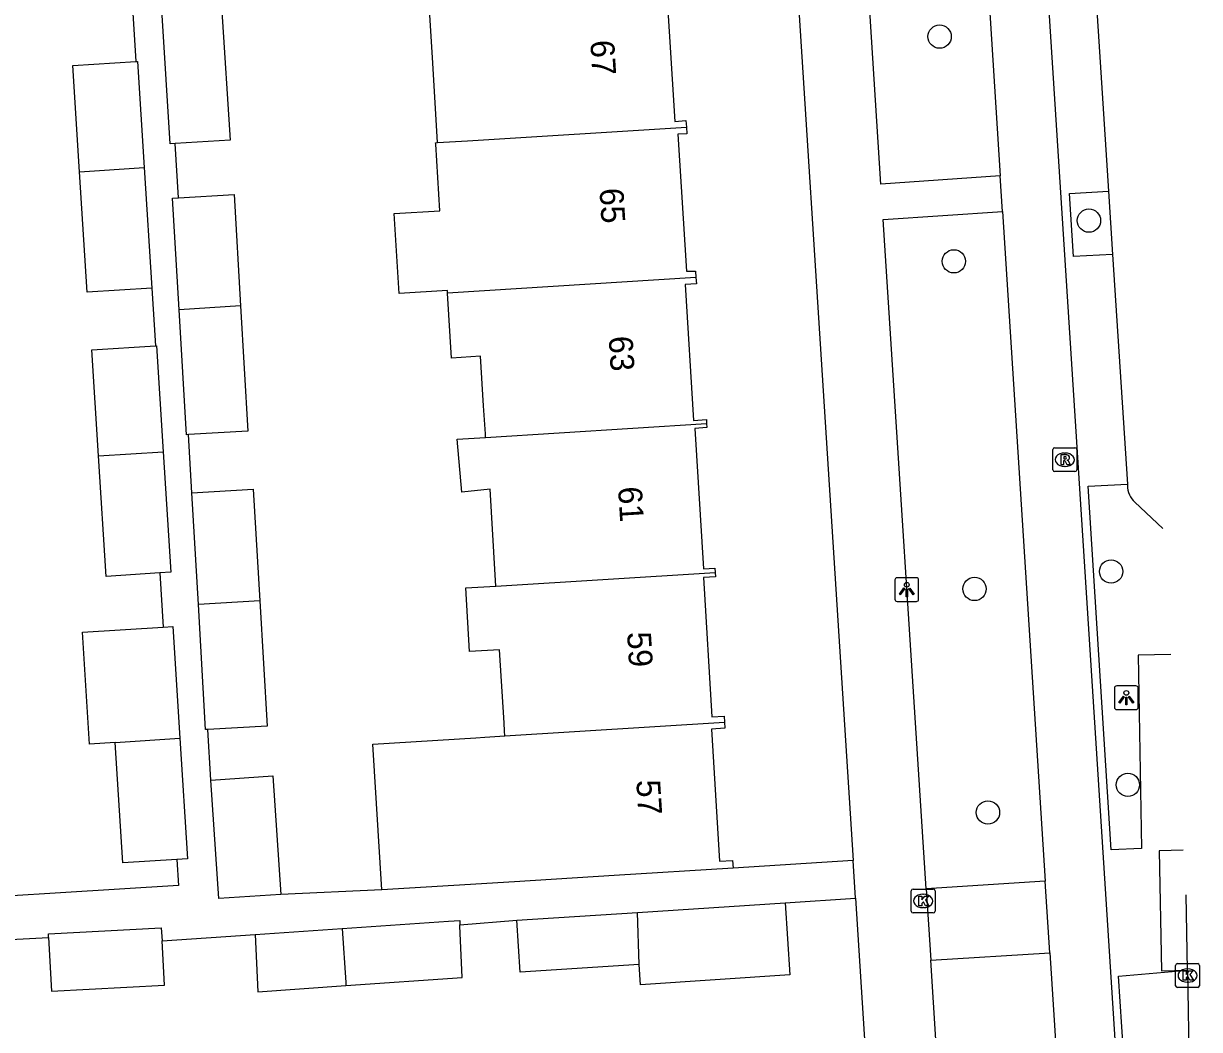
# Model space of a CAD drawing. Extents: x 159689 to 160786, y 387323 to 388339.
# Drawn here: x 160716.21 to 160765.57, y 387815.29 to 387857.53 of the extents above; entities that cross this region are included whole.
import ezdxf

# ---------------------------------------------------------------- set-up
doc = ezdxf.new("R2010")
doc.units = 0
for name, color, linetype in [('IMGEO_Boom', 7, 'Continuous'), ('IMGEO_Fietspad_gesloten', 7, 'Continuous'), ('IMGEO_Kolk', 7, 'Continuous'), ('IMGEO_Lichtpunt', 7, 'Continuous'), ('IMGEO_Pand', 7, 'Continuous'), ('IMGEO_Pand_nummerreeks', 7, 'Continuous'), ('IMGEO_Parkeervlak_open', 7, 'Continuous'), ('IMGEO_Rijbaan_lokaal_gesloten', 7, 'Continuous'), ('IMGEO_Rioolput', 7, 'Continuous'), ('IMGEO_Voetpad_open', 7, 'Continuous')]:
    doc.layers.add(name, color=color, linetype=linetype)

msp = doc.modelspace()

# ---------------------------------------------------------------- linework, layer by layer
at = {"layer": 'IMGEO_Boom'}
for centre in [(160754.666, 387856.975), (160760.934, 387849.251), (160755.264, 387847.542), (160761.864, 387834.52), (160756.131, 387833.788), (160762.57, 387825.563), (160756.696, 387824.404)]:
    msp.add_circle(centre, 0.489, dxfattribs=at)
at = {"layer": 'IMGEO_Fietspad_gesloten'}
for points in [[(160749.302, 388013.176), (160762.333, 387810.073)], [(160755.454, 387878.722), (160757.206, 387851.135)], [(160757.306, 387849.638), (160757.206, 387851.135)], [(160757.306, 387849.638), (160759.096, 387821.518)], [(160759.292, 387818.515), (160759.096, 387821.518)], [(160759.292, 387818.515), (160759.953, 387808.276)]]:
    msp.add_lwpolyline(points, dxfattribs=at)
at = {"layer": 'IMGEO_Kolk'}
for p, q in [((160753.475, 387820.263), (160753.475, 387821.115)), ((160753.55, 387821.189), (160754.402, 387821.189)), ((160753.963, 387820.969), (160753.988, 387820.969)), ((160754.476, 387821.115), (160754.476, 387820.263)), ((160753.986, 387820.409), (160753.961, 387820.409)), ((160754.402, 387820.189), (160753.55, 387820.189)), ((160764.573, 387817.132), (160764.573, 387817.984)), ((160764.648, 387818.058), (160765.5, 387818.058)), ((160765.574, 387817.984), (160765.574, 387817.132)), ((160765.061, 387817.838), (160765.086, 387817.838)), ((160765.5, 387817.058), (160764.648, 387817.058)), ((160765.084, 387817.278), (160765.059, 387817.278))]:
    msp.add_line(p, q, dxfattribs=at)
for points in [[(160753.475, 387820.263), (160753.475, 387821.115)], [(160753.55, 387821.189), (160754.402, 387821.189)], [(160754.476, 387821.115), (160754.476, 387820.263)], [(160753.796, 387820.889), (160753.919, 387820.889), (160753.919, 387820.738), (160754.049, 387820.889), (160754.213, 387820.889), (160754.067, 387820.738), (160754.22, 387820.489), (160754.068, 387820.489), (160753.983, 387820.653), (160753.919, 387820.586), (160753.919, 387820.489), (160753.796, 387820.489), (160753.796, 387820.889)], [(160754.402, 387820.189), (160753.55, 387820.189)], [(160764.573, 387817.132), (160764.573, 387817.984)], [(160764.648, 387818.058), (160765.5, 387818.058)], [(160765.574, 387817.984), (160765.574, 387817.132)], [(160764.894, 387817.758), (160765.017, 387817.758), (160765.017, 387817.607), (160765.147, 387817.758), (160765.311, 387817.758), (160765.165, 387817.607), (160765.318, 387817.358), (160765.166, 387817.358), (160765.081, 387817.522), (160765.017, 387817.455), (160765.017, 387817.358), (160764.894, 387817.358), (160764.894, 387817.758)], [(160765.5, 387817.058), (160764.648, 387817.058)]]:
    msp.add_lwpolyline(points, dxfattribs=at)
for centre, start, end in [((160753.552, 387821.113), 91.552, 178.448), ((160753.552, 387821.113), 91.552, 178.448), ((160754.4, 387821.113), 1.552, 88.448), ((160754.4, 387821.113), 1.552, 88.448), ((160753.552, 387820.265), 181.552, 268.448), ((160753.552, 387820.265), 181.552, 268.448), ((160754.4, 387820.265), 271.552, 358.448), ((160754.4, 387820.265), 271.552, 358.448), ((160764.65, 387817.982), 91.552, 178.448), ((160764.65, 387817.982), 91.552, 178.448), ((160765.498, 387817.982), 1.552, 88.448), ((160765.498, 387817.982), 1.552, 88.448), ((160764.65, 387817.134), 181.552, 268.448), ((160764.65, 387817.134), 181.552, 268.448), ((160765.498, 387817.134), 271.552, 358.448), ((160765.498, 387817.134), 271.552, 358.448)]:
    msp.add_arc(centre, 0.0765, start, end, dxfattribs=at)
for centre, major_axis, ratio, start_param, end_param in [((160753.962, 387820.689), (-0.387, 0.002), 0.722429, 4.712389, 7.853982), ((160753.987, 387820.689), (-0.39, 0.002), 0.717154, 1.570796, 4.712389), ((160765.06, 387817.558), (-0.387, 0.002), 0.722429, 4.712389, 7.853982), ((160765.085, 387817.558), (-0.39, 0.002), 0.717154, 1.570796, 4.712389)]:
    msp.add_ellipse(centre, major_axis=major_axis, ratio=ratio, start_param=start_param, end_param=end_param, dxfattribs=at)
at = {"layer": 'IMGEO_Lichtpunt'}
for p, q in [((160753.692, 387834.259), (160752.884, 387834.259)), ((160753.692, 387834.259), (160752.884, 387834.259)), ((160752.79, 387834.164), (160752.79, 387833.357)), ((160752.79, 387834.164), (160752.79, 387833.357)), ((160753.786, 387833.357), (160753.786, 387834.164)), ((160753.786, 387833.357), (160753.786, 387834.164)), ((160752.884, 387833.263), (160753.692, 387833.263)), ((160752.884, 387833.263), (160753.692, 387833.263)), ((160762.005, 387829.625), (160762.005, 387828.818)), ((160762.005, 387829.625), (160762.005, 387828.818)), ((160762.907, 387829.72), (160762.099, 387829.72)), ((160762.907, 387829.72), (160762.099, 387829.72)), ((160763.001, 387828.818), (160763.001, 387829.625)), ((160763.001, 387828.818), (160763.001, 387829.625)), ((160762.099, 387828.724), (160762.907, 387828.724)), ((160762.099, 387828.724), (160762.907, 387828.724))]:
    msp.add_line(p, q, dxfattribs=at)
for points in [[(160753.164, 387833.828), (160753.203, 387833.8), (160753.015, 387833.538), (160752.977, 387833.565), (160753.164, 387833.828)], [(160753.266, 387833.78), (160753.313, 387833.78), (160753.313, 387833.458), (160753.266, 387833.458), (160753.266, 387833.78)], [(160753.376, 387833.8), (160753.414, 387833.827), (160753.601, 387833.565), (160753.562, 387833.537), (160753.376, 387833.8)], [(160762.379, 387829.289), (160762.418, 387829.261), (160762.23, 387828.999), (160762.192, 387829.026), (160762.379, 387829.289)], [(160762.591, 387829.261), (160762.629, 387829.288), (160762.816, 387829.026), (160762.777, 387828.998), (160762.591, 387829.261)], [(160762.481, 387829.241), (160762.528, 387829.241), (160762.528, 387828.919), (160762.481, 387828.919), (160762.481, 387829.241)]]:
    msp.add_lwpolyline(points, dxfattribs=at)
for centre in [(160753.289, 387833.962), (160762.504, 387829.423)]:
    msp.add_circle(centre, 0.0994, dxfattribs=at)
for centre, start, end in [((160752.884, 387834.164), 90, 180), ((160752.884, 387834.164), 90, 180), ((160753.692, 387834.164), 0, 90), ((160753.692, 387834.164), 0, 90), ((160752.884, 387833.357), 180, 270), ((160752.884, 387833.357), 180, 270), ((160753.692, 387833.357), 270, 0), ((160753.692, 387833.357), 270, 360), ((160762.099, 387829.625), 90, 180), ((160762.099, 387829.625), 90, 180), ((160762.907, 387829.625), 0, 90), ((160762.907, 387829.625), 0, 90), ((160762.099, 387828.818), 180, 270), ((160762.099, 387828.818), 180, 270), ((160762.907, 387828.818), 270, 0), ((160762.907, 387828.818), 270, 360)]:
    msp.add_arc(centre, 0.0946, start, end, dxfattribs=at)
at = {"layer": 'IMGEO_Pand'}
for points in [[(160743.666, 387859.22), (160743.679, 387859.007), (160743.203, 387858.977), (160743.546, 387853.417), (160744.018, 387853.458), (160744.036, 387853.18)], [(160733.595, 387852.529), (160733.386, 387855.865), (160733.219, 387858.569), (160734.468, 387858.647)], [(160724.537, 387858.028), (160724.882, 387852.631), (160722.578, 387852.483)], [(160722.578, 387852.483), (160722.37, 387852.47), (160722.024, 387857.871)], [(160718.559, 387851.305), (160718.277, 387855.76), (160720.923, 387855.928)], [(160720.923, 387855.928), (160720.99, 387855.932), (160721.272, 387851.485)], [(160733.595, 387852.529), (160734.845, 387852.607), (160744.036, 387853.18)], [(160744.036, 387853.18), (160744.055, 387852.901), (160743.68, 387852.878), (160744.035, 387847.131), (160744.419, 387847.128), (160744.436, 387846.863)], [(160734.01, 387846.212), (160734.004, 387846.312), (160731.975, 387846.187), (160731.767, 387849.545), (160733.685, 387849.663), (160733.512, 387852.463), (160733.509, 387852.523), (160733.595, 387852.529)], [(160718.559, 387851.305), (160721.272, 387851.485)], [(160721.593, 387846.421), (160718.88, 387846.249), (160718.559, 387851.305)], [(160721.272, 387851.485), (160721.593, 387846.421)], [(160722.744, 387845.509), (160722.47, 387850.2), (160722.711, 387850.214)], [(160722.711, 387850.214), (160725.051, 387850.351), (160725.325, 387845.67)], [(160744.436, 387846.863), (160734.01, 387846.212)], [(160744.436, 387846.863), (160744.454, 387846.594), (160743.983, 387846.565), (160744.335, 387840.863), (160744.874, 387840.896), (160744.885, 387840.728)], [(160735.607, 387840.151), (160735.597, 387840.305), (160735.525, 387841.47), (160735.396, 387843.554), (160734.178, 387843.479), (160734.01, 387846.212)], [(160725.325, 387845.67), (160722.744, 387845.509)], [(160725.325, 387845.67), (160725.632, 387840.415), (160723.133, 387840.269)], [(160723.133, 387840.269), (160723.05, 387840.264), (160722.744, 387845.509)], [(160719.356, 387839.37), (160719.074, 387843.827), (160721.747, 387843.996)], [(160721.747, 387843.996), (160721.787, 387843.999), (160722.069, 387839.55)], [(160735.607, 387840.151), (160744.885, 387840.728)], [(160744.885, 387840.728), (160744.895, 387840.56), (160744.386, 387840.528), (160744.75, 387834.634), (160745.231, 387834.663), (160745.242, 387834.482)], [(160736.044, 387833.909), (160736.016, 387834.378), (160735.793, 387837.977), (160734.605, 387837.848), (160734.409, 387840.076), (160735.607, 387840.151)], [(160719.356, 387839.37), (160722.069, 387839.55)], [(160721.928, 387834.459), (160719.677, 387834.316), (160719.356, 387839.37)], [(160722.069, 387839.55), (160722.39, 387834.488), (160721.928, 387834.459)], [(160723.276, 387837.819), (160725.857, 387837.97), (160726.13, 387833.292)], [(160723.55, 387833.131), (160723.276, 387837.819)], [(160736.044, 387833.909), (160745.242, 387834.482)], [(160745.242, 387834.482), (160745.254, 387834.298), (160744.75, 387834.267), (160745.111, 387828.415), (160745.619, 387828.446), (160745.635, 387828.191)], [(160736.42, 387827.619), (160736.408, 387827.815), (160736.386, 387828.168), (160736.197, 387831.237), (160734.937, 387831.159), (160734.772, 387833.83), (160736.044, 387833.909)], [(160726.13, 387833.292), (160723.55, 387833.131)], [(160726.13, 387833.292), (160726.438, 387828.034), (160723.951, 387827.889)], [(160723.951, 387827.889), (160723.856, 387827.883), (160723.55, 387833.131)], [(160720.057, 387827.338), (160718.983, 387827.27), (160718.685, 387831.974), (160722.073, 387832.188)], [(160722.073, 387832.188), (160722.472, 387832.213), (160722.769, 387827.518)], [(160736.42, 387827.619), (160745.635, 387828.191)], [(160745.635, 387828.191), (160745.65, 387827.938), (160745.087, 387827.903), (160745.429, 387822.355), (160745.976, 387822.389), (160745.997, 387822.06)], [(160720.057, 387827.338), (160722.769, 387827.518)], [(160722.643, 387822.433), (160720.377, 387822.289), (160720.057, 387827.338)], [(160722.769, 387827.518), (160723.09, 387822.461), (160722.643, 387822.433)], [(160731.252, 387821.15), (160730.874, 387827.274), (160735.203, 387827.543), (160735.572, 387827.566), (160736.42, 387827.619)], [(160724.075, 387825.766), (160726.677, 387825.941), (160727.012, 387820.962)], [(160727.012, 387820.962), (160724.409, 387820.787), (160724.075, 387825.766)], [(160745.997, 387822.06), (160741.007, 387821.752), (160736.819, 387821.494), (160734.275, 387821.337), (160731.252, 387821.15)], [(160741.989, 387820.21), (160748.178, 387820.612)], [(160748.178, 387820.612), (160748.375, 387817.581), (160742.103, 387817.174), (160742.048, 387818.027)], [(160736.92, 387819.881), (160741.989, 387820.21)], [(160742.048, 387818.027), (160741.989, 387820.21)], [(160717.264, 387819.15), (160717.256, 387819.303), (160721.995, 387819.562), (160722.025, 387819.021)], [(160725.938, 387819.288), (160729.587, 387819.537)], [(160729.587, 387819.537), (160734.054, 387819.841), (160734.52, 387819.873), (160734.528, 387819.692)], [(160729.587, 387819.537), (160729.734, 387817.262), (160729.742, 387817.136)], [(160729.742, 387817.136), (160734.624, 387817.475), (160734.53, 387819.649), (160734.528, 387819.692)], [(160742.048, 387818.027), (160737.062, 387817.703), (160736.92, 387819.881)], [(160717.264, 387819.15), (160717.387, 387816.901), (160722.127, 387817.16), (160722.025, 387819.021)], [(160725.938, 387819.288), (160726.042, 387816.88), (160729.742, 387817.136)]]:
    msp.add_lwpolyline(points, dxfattribs=at)
at = {"layer": 'IMGEO_Parkeervlak_open'}
for points in [[(160761.752, 387850.487), (160761.924, 387847.826)], [(160762.546, 387838.188), (160762.55, 387838.127)], [(160762.864, 387837.43), (160764.041, 387836.325)]]:
    msp.add_lwpolyline(points, dxfattribs=at)
msp.add_arc((160763.467, 387838.121), 0.917, 179.6163, 228.8871, dxfattribs=at)
at = {"layer": 'IMGEO_Rijbaan_lokaal_gesloten'}
for points in [[(160765.074, 387817.785), (160765.01, 387820.944)], [(160765.074, 387817.785), (160765.205, 387809.223)]]:
    msp.add_lwpolyline(points, dxfattribs=at)
at = {"layer": 'IMGEO_Rioolput'}
for p, q in [((160759.495, 387839.714), (160760.347, 387839.714)), ((160759.42, 387838.788), (160759.42, 387839.64)), ((160759.908, 387839.494), (160759.933, 387839.494)), ((160760.421, 387839.64), (160760.421, 387838.788)), ((160760.347, 387838.714), (160759.495, 387838.714)), ((160759.931, 387838.934), (160759.906, 387838.934))]:
    msp.add_line(p, q, dxfattribs=at)
for points in [[(160759.495, 387839.714), (160760.347, 387839.714)], [(160759.42, 387838.788), (160759.42, 387839.64)], [(160760.009, 387839.412), (160759.757, 387839.414), (160759.757, 387839.014)], [(160759.757, 387839.014), (160759.881, 387839.014), (160759.881, 387839.176), (160759.892, 387839.176)], [(160759.935, 387839.333), (160759.881, 387839.333), (160759.881, 387839.252)], [(160759.881, 387839.252), (160759.933, 387839.252)], [(160760.421, 387839.64), (160760.421, 387838.788)], [(160760.347, 387838.714), (160759.495, 387838.714)], [(160759.939, 387839.147), (160760.01, 387839.014), (160760.15, 387839.014), (160760.085, 387839.14)]]:
    msp.add_lwpolyline(points, dxfattribs=at)
for centre, radius, start, end in [((160759.497, 387839.638), 0.0765, 91.552, 178.448), ((160759.497, 387839.638), 0.0765, 91.552, 178.448), ((160760.345, 387839.638), 0.0765, 1.552, 88.448), ((160760.345, 387839.638), 0.0765, 1.552, 88.448), ((160759.891, 387839.123), 0.0533, 26.0293, 88.6989), ((160759.917, 387839.441), 0.19, 274.7715, 282.9687), ((160759.941, 387839.237), 0.0964, 77.0061, 93.1865), ((160759.955, 387839.294), 0.0378, 276.6634, 79.6772), ((160760.008, 387839.302), 0.109, 350.3612, 89.416), ((160760.006, 387839.302), 0.112, 277.5842, 350.9817), ((160759.99, 387839.087), 0.108, 29.5134, 73.7905), ((160759.497, 387838.79), 0.0765, 181.552, 268.448), ((160759.497, 387838.79), 0.0765, 181.552, 268.448), ((160760.345, 387838.79), 0.0765, 271.552, 358.448), ((160760.345, 387838.79), 0.0765, 271.552, 358.448)]:
    msp.add_arc(centre, radius, start, end, dxfattribs=at)
for centre, major_axis, ratio, start_param, end_param in [((160759.907, 387839.214), (-0.387, 0.002), 0.722429, 4.712389, 7.853982), ((160759.932, 387839.214), (-0.39, 0.002), 0.717154, 1.570796, 4.712389)]:
    msp.add_ellipse(centre, major_axis=major_axis, ratio=ratio, start_param=start_param, end_param=end_param, dxfattribs=at)
at = {"layer": 'IMGEO_Voetpad_open'}
for points in [[(160747.47, 387878.265), (160751.038, 387822.382)], [(160757.206, 387851.135), (160752.204, 387850.786), (160750.453, 387878.354)], [(160760.605, 387868.256), (160761.752, 387850.487)], [(160720.766, 387858.406), (160720.923, 387855.928)], [(160722.711, 387850.214), (160722.578, 387852.483)], [(160761.924, 387847.826), (160760.291, 387847.746), (160760.118, 387850.383), (160761.752, 387850.487)], [(160754.107, 387821.197), (160752.294, 387849.295), (160757.306, 387849.638)], [(160761.924, 387847.826), (160762.546, 387838.188)], [(160721.593, 387846.421), (160721.747, 387843.996)], [(160723.276, 387837.819), (160723.133, 387840.269)], [(160764.374, 387831.041), (160763.005, 387831.012), (160763.135, 387822.891), (160761.874, 387822.834), (160760.903, 387838.099), (160762.546, 387838.188)], [(160721.928, 387834.459), (160722.073, 387832.188)], [(160724.075, 387825.766), (160723.951, 387827.889)], [(160722.643, 387822.433), (160722.713, 387821.334), (160710.549, 387820.583)], [(160751.038, 387822.382), (160745.997, 387822.06)], [(160751.139, 387820.801), (160751.038, 387822.382)], [(160764.892, 387822.816), (160764.892, 387822.816), (160763.884, 387822.798), (160763.98, 387817.757), (160765.074, 387817.785)], [(160759.096, 387821.518), (160754.107, 387821.197)], [(160731.252, 387821.15), (160727.012, 387820.962)], [(160754.107, 387821.197), (160754.299, 387818.2)], [(160748.178, 387820.612), (160751.139, 387820.801)], [(160751.139, 387820.801), (160752.485, 387799.714)], [(160734.528, 387819.692), (160736.92, 387819.881)], [(160715.663, 387819.073), (160717.264, 387819.15)], [(160722.025, 387819.021), (160725.938, 387819.288)], [(160754.299, 387818.2), (160759.292, 387818.515)], [(160759.953, 387808.276), (160754.958, 387807.766), (160754.299, 387818.2)], [(160762.333, 387810.073), (160762.661, 387810.087), (160762.174, 387817.533), (160765.074, 387817.785)]]:
    msp.add_lwpolyline(points, dxfattribs=at)

# ---------------------------------------------------------------- texts
at = {"layer": 'IMGEO_Pand_nummerreeks'}
for s, p in [('67', (160740.001, 387856.802)), ('65', (160740.387, 387850.592)), ('63', (160740.773, 387844.382)), ('61', (160741.166, 387838.059)), ('59', (160741.545, 387831.962)), ('57', (160741.931, 387825.752))]:
    msp.add_text(s, height=1, rotation=273.5579, dxfattribs=at).set_placement(p)

doc.saveas('drawing.dxf')
